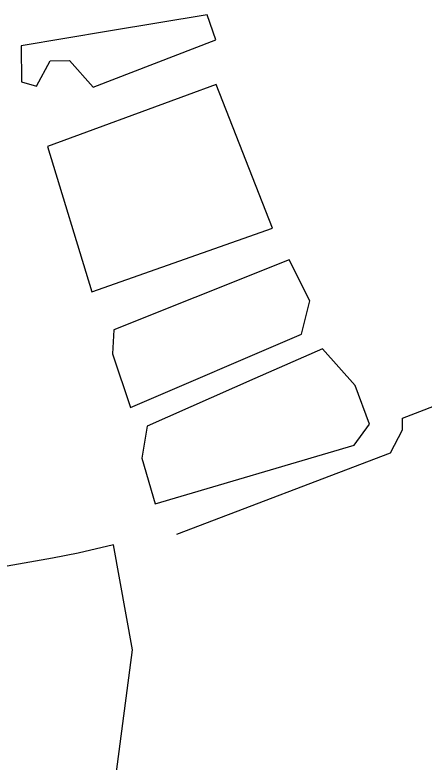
# Model space of a CAD drawing. Extents: x 0 to 34, y 0 to 22.
# Drawn here: x 6.93 to 7.0555, y 16.1349 to 16.3641 of the extents above; entities that cross this region are included whole.
import ezdxf

# ---------------------------------------------------------------- set-up
doc = ezdxf.new("R2010")
doc.units = 0
doc.layers.add('GM_X_Minor_Lake', color=7, linetype='Continuous')
doc.layers.add('GM_X_Minor_River', color=7, linetype='Continuous')

msp = doc.modelspace()

# ---------------------------------------------------------------- linework, layer by layer
at = {"layer": 'GM_X_Minor_Lake'}
for points in [[(6.93185, 16.35465), (6.93196, 16.34361), (6.93652, 16.34225), (6.94076, 16.35001), (6.94665, 16.35016), (6.95401, 16.34193), (6.99159, 16.35648), (6.98898, 16.3641), (6.95865, 16.35908)], [(6.95865, 16.35908), (6.93185, 16.35465)], [(6.98284, 16.33953), (6.93999, 16.32377), (6.95354, 16.27916), (7.00904, 16.29871), (6.99168, 16.34278)], [(6.99168, 16.34278), (6.98284, 16.33953)], [(6.9603, 16.26751), (6.95987, 16.2601), (6.96545, 16.2437), (7.01793, 16.26612), (7.02048, 16.27637), (7.0141, 16.28898), (6.98516, 16.27743)], [(6.98516, 16.27743), (6.9603, 16.26751)], [(7.00356, 16.25252), (6.97055, 16.23795), (6.96895, 16.22808), (6.97303, 16.21416), (7.03403, 16.23215), (7.03883, 16.23858), (7.03436, 16.2504), (7.02436, 16.2617)], [(7.02436, 16.2617), (7.00356, 16.25252)], [(6.86538, 16.18407), (6.89537, 16.05327), (6.90563, 16.05091), (6.91271, 16.05656), (6.92147, 16.05916), (6.9362, 16.06932), (6.95596, 16.09294), (6.96604, 16.16933), (6.96019, 16.20152)], [(6.96019, 16.20152), (6.94933, 16.19893), (6.94152, 16.19747), (6.86538, 16.18407)]]:
    msp.add_lwpolyline(points, dxfattribs=at)
at = {"layer": 'GM_X_Minor_River'}
msp.add_lwpolyline([(6.97962, 16.20479), (7.04524, 16.22978), (7.0489, 16.23679), (7.04893, 16.2404), (7.14106, 16.27584), (7.14549, 16.28265), (7.14822, 16.29233), (7.21749, 16.31237)], dxfattribs=at)

doc.saveas('drawing.dxf')
